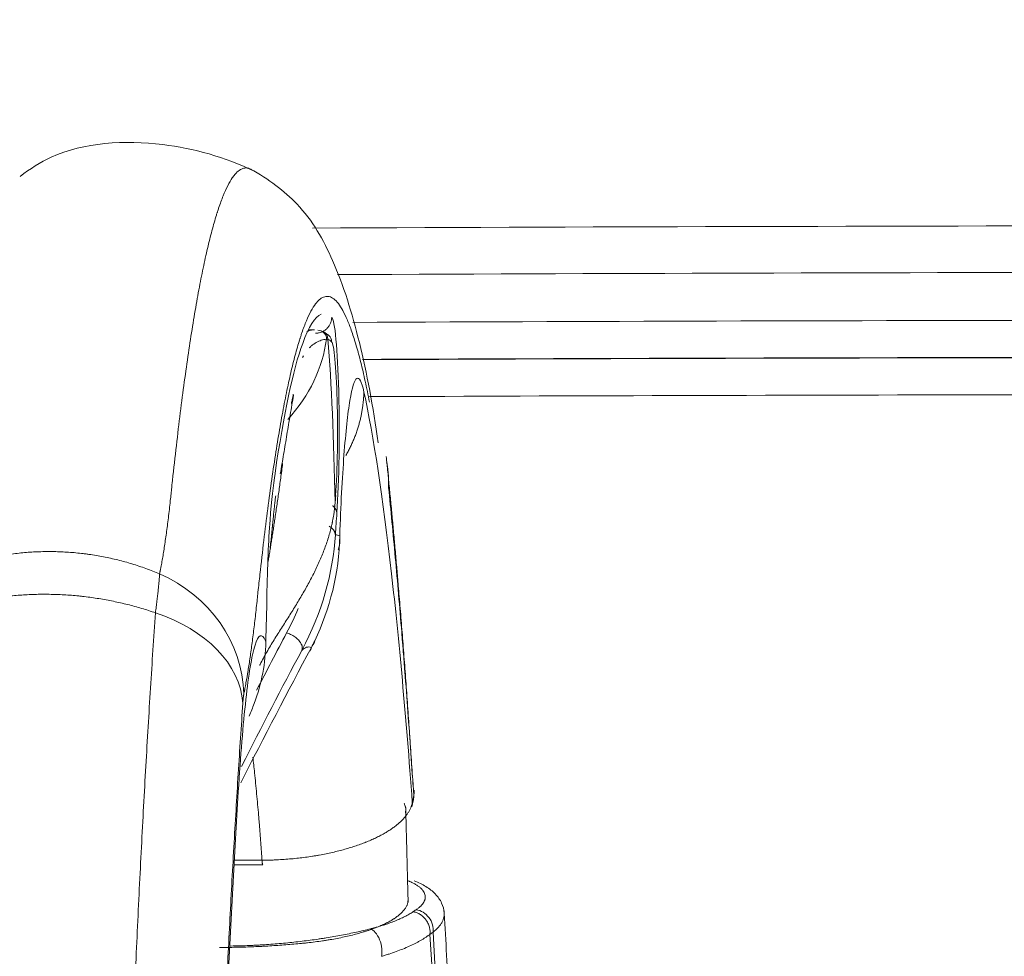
# Model space of a CAD drawing. Header units: millimetres. Extents: x -10 to 594, y 0 to 420.
# Tile 422 of 656: x 209.14 to 213.13, y 285.64 to 289.43. Entities that reach past the tile are written whole.
import ezdxf

# ---------------------------------------------------------------- set-up
doc = ezdxf.new("R2010")
doc.units = ezdxf.units.MM
doc.layers.add('1', color=7, linetype='Continuous', true_color=0xffffff)
doc.styles.add('Calibri', font='txt')
doc.dimstyles.get("Standard").update_dxf_attribs({"dimtxt": 0.18, "dimasz": 0.18, "dimexe": 0.18, "dimexo": 0.0625, "dimgap": 0.09, "dimtad": 0, "dimtih": 1, "dimtoh": 1, "dimdec": 4, "dimzin": 0, "dimdsep": 46, "dimtxsty": 'Standard', "dimcen": 0.09, "dimadec": 0, "dimazin": 0, "dimtfac": 1, "dimtdec": 4, "dimtofl": 0, "dimtmove": 0, "dimatfit": 3, "dimfxl": 0, "dimtolj": 1, "dimtzin": 0, "dimarcsym": 0})

# ---------------------------------------------------------------- blocks, each defined once
blk = doc.blocks.new('_U10')
at = {"layer": '1', "color": 18, "lineweight": 13}
for p, q in [((161.9663, 284.5429), (161.9663, 340.2667)), ((273.2421, 290.2404), (273.2421, 340.2667)), ((161.9663, 338.2667), (192.3081, 338.2667)), ((273.2421, 338.2667), (242.9002, 338.2667))]:
    blk.add_line(p, q, dxfattribs=at)
at = {"layer": '1', "color": 18}
for points in [[(161.9663, 338.2667), (165.4663, 339.2045), (165.4663, 337.3288)], [(273.2421, 338.2667), (269.7421, 337.3288), (269.7421, 339.2045)]]:
    blk.add_solid(points, dxfattribs=at)
at = {"layer": '1', "color": 18, "linetype": 'Continuous', "lineweight": 13, "char_height": 3.5, "attachment_point": 7, "line_spacing_factor": 1.399613, "style": 'Calibri'}
for s, insert in [('\\fCalibri|b0|i0;\\W1.0000;2.2', (193.9936, 335.2695)), ('\\fCalibri|b0|i0;\\W1.0000;LIFT POINT SPAN', (204.1442, 335.2695))]:
    blk.add_mtext(s, dxfattribs=dict(at, insert=insert))

msp = doc.modelspace()

# ---------------------------------------------------------------- linework, layer by layer
at = {"layer": '1', "color": 155, "linetype": 'Continuous', "lineweight": 18}
for p, q in [((210.3365, 288.1796), (210.3125, 288.1796)), ((210.3577, 288.1774), (210.3507, 288.1781)), ((210.2893, 288.068), (210.2925, 288.0742)), ((210.4229, 287.5064), (210.4229, 287.5088)), ((210.7311, 286.2485), (210.7374, 286.2782)), ((210.0128, 286.0136), (210.1281, 286.0136))]:
    msp.add_line(p, q, dxfattribs=at)
at = {"layer": '1', "color": 155, "linetype": 'Continuous', "lineweight": 13}
for p, q in [((210.7389, 286.2939), (210.733, 286.2663)), ((210.1249, 286.0322), (210.0138, 286.0322))]:
    msp.add_line(p, q, dxfattribs=at)
for centre, major_axis, ratio, start_param, end_param in [((210.3507, 288.1431), (-0.007, -0.0343), 0.994446, 1.728994, 3.141573), ((210.3568, 288.1413), (-0.0145, -0.0318), 0.997058, 1.998112, 3.142118), ((209.5408, 288.1775), (-0.8469, -0.0725), 0.773224, 2.451712, 2.976947), ((210.3771, 281.581), (0, -6.5635), 0.069756, 3.077456, 3.109744), ((210.327, 287.0923), (0, 1.4), 0.069756, 4.993098, 5.559292), ((210.7859, 282.3054), (0, 7.36), 0.069756, 0.785564, 0.791045), ((210.386, 287.4802), (-0.0349, 0.0024), 0.70139, 2.811892, 3.239615), ((210.4228, 281.0162), (0, 6.3335), 0.069756, 6.246116, 6.285713), ((209.4778, 286.7053), (0.5654, -0.1047), 0.933532, 0.195831, 1.324293), ((209.4738, 286.6684), (-0.5736, 0.0395), 0.701185, 3.239587, 4.368025), ((210.3141, 281.0162), (0, -5.8795), 0.069756, 3.116001, 3.210457), ((210.7499, 285.7605), (-0.0415, 0.0625), 0.855118, 3.914716, 5.646408), ((210.4461, 281.0162), (0, -7.1125), 0.069756, 0.844331, 2.297261)]:
    msp.add_ellipse(centre, major_axis=major_axis, ratio=ratio, start_param=start_param, end_param=end_param, dxfattribs=at)
at = {"layer": '1', "color": 155, "linetype": 'Continuous', "lineweight": 18}
for centre, major_axis, ratio, start_param, end_param in [((210.3716, 288.1311), (-0.0237, -0.0257), 0.995513, 2.312689, 3.141284), ((210.4048, 287.7668), (0, -0.365), 0.069756, 0.785564, 3.077456), ((210.6641, 286.2939), (-0.0733, 0.0157), 0.94874, 3.14157, 3.364133)]:
    msp.add_ellipse(centre, major_axis=major_axis, ratio=ratio, start_param=start_param, end_param=end_param, dxfattribs=at)
for points, knots in [([(210.0958, 288.8209), (209.9714, 288.8797), (209.703, 288.9556), (209.3498, 288.9361), (209.186, 288.8313), (209.1464, 288.8004)], [0, 0, 0, 0, 0.380679, 0.844629, 1, 1, 1, 1]), ([(210.0808, 288.8288), (210.0802, 288.8292), (210.0734, 288.8327), (210.0605, 288.8361), (210.042, 288.8319), (210.0296, 288.8231), (210.0202, 288.8141), (210.0171, 288.8107), (210.0136, 288.8065), (210.0133, 288.806), (210.0125, 288.805), (210.0121, 288.8046), (210.0109, 288.8031), (210.0086, 288.8), (210, 288.7881), (209.9861, 288.7643), (209.9676, 288.7235), (209.9554, 288.6902), (209.9478, 288.6675), (209.9458, 288.6617), (209.9439, 288.6558), (209.9432, 288.6534), (209.9428, 288.6522), (209.9417, 288.6486), (209.9378, 288.6364), (209.9341, 288.6237), (209.925, 288.5921), (209.913, 288.5472), (209.9012, 288.4967), (209.8924, 288.4568), (209.8895, 288.4431), (209.8836, 288.4151), (209.8807, 288.4008), (209.872, 288.3567), (209.8606, 288.2952), (209.8436, 288.1949), (209.8324, 288.1226), (209.8214, 288.0476), (209.8159, 288.0087), (209.805, 287.9283), (209.7995, 287.8868), (209.7888, 287.8009), (209.7835, 287.7566), (209.7729, 287.6652), (209.7677, 287.6181), (209.7612, 287.5575), (209.7598, 287.5445), (209.7584, 287.5314), (209.7583, 287.5303), (209.7583, 287.5299), (209.7582, 287.5291), (209.758, 287.5272), (209.7578, 287.5253), (209.7576, 287.5234), (209.7575, 287.5228), (209.7575, 287.5222), (209.7574, 287.5219), (209.7574, 287.5218), (209.7574, 287.5216), (209.7573, 287.5207), (209.7571, 287.5191), (209.757, 287.5176), (209.7569, 287.5166), (209.7569, 287.5164), (209.7568, 287.516), (209.7568, 287.5158), (209.7567, 287.5153), (209.7561, 287.5087), (209.7528, 287.478), (209.7495, 287.4491), (209.7441, 287.4048), (209.7415, 287.3836), (209.7374, 287.3533), (209.736, 287.3434), (209.7332, 287.3241), (209.7319, 287.3147), (209.7277, 287.2871), (209.7249, 287.2697), (209.7206, 287.245), (209.7185, 287.233), (209.716, 287.2196), (209.7147, 287.2131), (209.7141, 287.2101), (209.7139, 287.2089), (209.7138, 287.2086), (209.7138, 287.2085), (209.7138, 287.2084), (209.7138, 287.2083), (209.7137, 287.2079), (209.7137, 287.2076), (209.7136, 287.2072), (209.7135, 287.2071), (209.7135, 287.2069), (209.7135, 287.2068), (209.7135, 287.2067), (209.7135, 287.2067), (209.7135, 287.2067), (209.7135, 287.2067)], [0, 0, 0, 0, 0.004739, 0.052133, 0.099526, 0.146919, 0.146919, 0.170616, 0.170616, 0.173578, 0.173578, 0.17654, 0.17654, 0.182464, 0.194313, 0.241706, 0.2891, 0.336493, 0.336493, 0.348341, 0.351303, 0.351303, 0.354265, 0.354265, 0.36019, 0.383886, 0.383886, 0.43128, 0.478673, 0.478673, 0.50237, 0.50237, 0.526066, 0.526066, 0.57346, 0.620853, 0.668246, 0.668246, 0.71564, 0.71564, 0.763033, 0.763033, 0.810427, 0.810427, 0.85782, 0.85782, 0.869668, 0.870409, 0.870409, 0.870779, 0.870779, 0.871149, 0.87263, 0.87263, 0.873001, 0.873186, 0.873186, 0.873278, 0.873278, 0.873371, 0.874111, 0.874852, 0.874852, 0.875037, 0.875037, 0.875222, 0.875222, 0.875592, 0.881517, 0.905213, 0.905213, 0.92891, 0.92891, 0.940758, 0.940758, 0.952607, 0.952607, 0.976303, 0.976303, 0.988152, 0.994076, 0.997038, 0.998519, 0.998889, 0.998982, 0.998982, 0.999074, 0.999074, 0.999259, 0.99963, 0.99963, 0.999815, 0.999907, 0.999954, 0.999977, 0.999977, 1, 1, 1, 1]), ([(210.5944, 287.7222), (210.5749, 287.869), (210.5234, 288.139), (210.4267, 288.4492), (210.2949, 288.6838), (210.1514, 288.7893), (210.0779, 288.8303)], [0, 0, 0, 0, 0.288521, 0.574541, 0.81131, 1, 1, 1, 1]), ([(210.3648, 288.2422), (210.3395, 288.2325), (210.3142, 288.1933), (210.2507, 288.0181), (210.213, 287.8408), (210.1774, 287.5983)], [0, 0, 0, 0, 0.391508, 0.391508, 1, 1, 1, 1]), ([(210.3366, 288.1796), (210.3346, 288.1796), (210.3293, 288.1794), (210.3209, 288.178), (210.3145, 288.1759), (210.3094, 288.1739), (210.3076, 288.173), (210.3057, 288.1721)], [0, 0, 0, 0, 0.187383, 0.499688, 0.811993, 0.811993, 1, 1, 1, 1]), ([(210.3157, 288.1059), (210.3158, 288.1061), (210.3159, 288.1062), (210.319, 288.1093), (210.322, 288.1121), (210.3313, 288.12), (210.3378, 288.1244), (210.3478, 288.13), (210.3545, 288.1333), (210.3614, 288.1359), (210.3683, 288.1382), (210.3717, 288.1391), (210.3786, 288.1406), (210.382, 288.1412), (210.3854, 288.1417)], [0, 0, 0, 0, 0.005682, 0.005682, 0.147727, 0.147727, 0.431818, 0.431818, 0.573864, 0.715909, 0.715909, 0.857955, 0.857955, 1, 1, 1, 1]), ([(210.2439, 287.8806), (210.245, 287.8861), (210.2461, 287.8915), (210.2486, 287.9043), (210.25, 287.9116), (210.2514, 287.9187)], [0, 0, 0, 0, 0.414343, 0.414343, 1, 1, 1, 1]), ([(210.629, 287.6452), (210.6304, 287.6371), (210.6316, 287.629), (210.6331, 287.6176), (210.6335, 287.6143), (210.634, 287.6093), (210.6342, 287.6076), (210.6345, 287.6043), (210.6353, 287.596), (210.6365, 287.581), (210.6371, 287.5643), (210.6372, 287.5527), (210.6372, 287.5468), (210.6372, 287.5441), (210.6372, 287.5429), (210.6372, 287.5426), (210.6372, 287.5425), (210.6372, 287.5424), (210.6372, 287.5423), (210.6372, 287.5419), (210.6372, 287.5414), (210.6372, 287.541)], [0, 0, 0, 0, 0.236131, 0.236131, 0.331615, 0.331615, 0.379356, 0.379356, 0.427098, 0.618066, 0.809033, 0.904516, 0.952258, 0.976129, 0.982097, 0.985081, 0.985081, 0.986573, 0.986573, 0.988065, 1, 1, 1, 1]), ([(210.6372, 287.541), (210.6372, 287.5413), (210.6372, 287.5418), (210.6372, 287.5422), (210.6372, 287.5423), (210.6372, 287.5423), (210.6372, 287.5425), (210.6372, 287.5428), (210.6373, 287.5438), (210.6373, 287.5463), (210.6374, 287.5516), (210.6375, 287.5622), (210.6372, 287.5774), (210.6363, 287.591), (210.6356, 287.5985), (210.6354, 287.6015), (210.6352, 287.603), (210.6348, 287.6076), (210.6344, 287.6106), (210.6333, 287.62), (210.6323, 287.6264), (210.6313, 287.6327)], [0, 0, 0, 0, 0.012333, 0.013875, 0.013875, 0.015417, 0.015417, 0.0185, 0.024667, 0.049334, 0.098668, 0.197336, 0.394672, 0.592008, 0.641342, 0.641342, 0.690676, 0.690676, 0.789344, 0.789344, 1, 1, 1, 1]), ([(210.1774, 287.5983), (210.1704, 287.5502), (210.1633, 287.4916), (210.1513, 287.3272), (210.1465, 287.2207), (210.1446, 287.0998)], [0, 0, 0, 0, 0.5, 0.5, 1, 1, 1, 1]), ([(210.1573, 287.2941), (210.1584, 287.3031), (210.1606, 287.322), (210.1636, 287.3498), (210.1655, 287.3683), (210.1665, 287.3785), (210.1666, 287.3796), (210.1668, 287.3819), (210.1669, 287.383), (210.1673, 287.3863), (210.1679, 287.393), (210.1685, 287.3994), (210.1697, 287.4121), (210.1713, 287.4284), (210.1736, 287.4511), (210.1758, 287.4719), (210.1781, 287.4909), (210.1796, 287.5024), (210.1804, 287.5078)], [0, 0, 0, 0, 0.099251, 0.211845, 0.324438, 0.324438, 0.338513, 0.338513, 0.352587, 0.352587, 0.380735, 0.437032, 0.437032, 0.549626, 0.662219, 0.774813, 0.887406, 1, 1, 1, 1]), ([(210.4209, 287.4802), (210.4197, 287.4638), (210.4178, 287.4473), (210.4138, 287.4225), (210.4122, 287.4132), (210.4103, 287.4039), (210.4098, 287.4019), (210.4092, 287.3988), (210.4076, 287.3915), (210.4024, 287.3688), (210.3966, 287.3483), (210.3862, 287.3157), (210.3805, 287.2994), (210.368, 287.2671), (210.3612, 287.251), (210.3467, 287.2189), (210.339, 287.2028), (210.3228, 287.1709), (210.3143, 287.155), (210.2967, 287.1232), (210.2875, 287.1073), (210.2733, 287.0835), (210.2638, 287.0677), (210.2491, 287.0439), (210.2341, 287.0201), (210.219, 286.9962), (210.2038, 286.9723), (210.1886, 286.9482), (210.1785, 286.9321), (210.1686, 286.9159), (210.1636, 286.9078), (210.1539, 286.8915), (210.1443, 286.8751), (210.1304, 286.8503), (210.121, 286.8322), (210.1162, 286.8225), (210.1156, 286.8212)], [0, 0, 0, 0, 0.073655, 0.073655, 0.110483, 0.115086, 0.115086, 0.11969, 0.128897, 0.147311, 0.220966, 0.220966, 0.294621, 0.294621, 0.368277, 0.368277, 0.441932, 0.441932, 0.515587, 0.515587, 0.589243, 0.589243, 0.62607, 0.662898, 0.699726, 0.736553, 0.773381, 0.810209, 0.847036, 0.847036, 0.883864, 0.883864, 0.920692, 0.957519, 0.994347, 1, 1, 1, 1]), ([(209.7105, 287.1916), (209.6922, 287.1993), (209.6552, 287.2138), (209.5987, 287.2325), (209.5414, 287.2483), (209.4833, 287.2611), (209.4439, 287.2677), (209.4191, 287.2712), (209.4142, 287.2719), (209.4067, 287.2728), (209.4042, 287.2731), (209.3992, 287.2737), (209.3868, 287.2752), (209.3743, 287.2765), (209.3444, 287.2791), (209.3047, 287.2816), (209.2452, 287.2822), (209.1859, 287.2798), (209.1464, 287.2761), (209.1169, 287.2726), (209.107, 287.2713), (209.0947, 287.2695), (209.0923, 287.2692), (209.0874, 287.2684), (209.08, 287.2673), (209.0531, 287.2628), (209.0098, 287.2541), (208.9532, 287.2395), (208.8977, 287.2221), (208.8435, 287.2018), (208.8082, 287.1863), (208.7907, 287.1781)], [0, 0, 0, 0, 0.0625, 0.125, 0.1875, 0.25, 0.3125, 0.3125, 0.328125, 0.328125, 0.335937, 0.335937, 0.34375, 0.375, 0.375, 0.4375, 0.5, 0.5625, 0.625, 0.625, 0.65625, 0.65625, 0.664062, 0.664062, 0.671875, 0.6875, 0.75, 0.8125, 0.875, 0.9375, 1, 1, 1, 1]), ([(209.6936, 287.0337), (209.6947, 287.0422), (209.6968, 287.0588), (209.6997, 287.0822), (209.7022, 287.1041), (209.7045, 287.1246), (209.7065, 287.1437), (209.7076, 287.1554), (209.7082, 287.1625), (209.7084, 287.1639), (209.7086, 287.1666), (209.7087, 287.168), (209.7091, 287.172), (209.7097, 287.1798), (209.7102, 287.187), (209.7105, 287.1916)], [0, 0, 0, 0, 0.125, 0.25, 0.375, 0.5, 0.625, 0.75, 0.75, 0.78125, 0.78125, 0.8125, 0.8125, 0.875, 1, 1, 1, 1]), ([(209.7135, 287.2067), (209.7134, 287.2067), (209.7134, 287.2066), (209.7134, 287.2066), (209.7134, 287.2065), (209.7134, 287.2064), (209.7133, 287.2061), (209.7132, 287.2056), (209.7131, 287.2051), (209.7131, 287.2048), (209.713, 287.2047), (209.713, 287.2045), (209.713, 287.2045), (209.713, 287.2042), (209.7129, 287.2038), (209.7125, 287.2021), (209.7117, 287.198), (209.711, 287.1942), (209.7105, 287.1916)], [0, 0, 0, 0, 0.003906, 0.003906, 0.007812, 0.015625, 0.03125, 0.0625, 0.125, 0.125, 0.140625, 0.140625, 0.15625, 0.15625, 0.1875, 0.25, 0.5, 1, 1, 1, 1]), ([(208.774, 287.0225), (208.7913, 287.0293), (208.8264, 287.0422), (208.8803, 287.0592), (208.9354, 287.0737), (208.9918, 287.0858), (209.0302, 287.0922), (209.0545, 287.0958), (209.0618, 287.0968), (209.0691, 287.0977), (209.074, 287.0984), (209.0765, 287.0987), (209.0887, 287.1002), (209.0986, 287.1013), (209.128, 287.1042), (209.1674, 287.1073), (209.2267, 287.1093), (209.2862, 287.1087), (209.326, 287.1067), (209.3559, 287.1045), (209.3684, 287.1034), (209.3809, 287.1022), (209.3858, 287.1017), (209.3883, 287.1014), (209.3958, 287.1006), (209.4207, 287.0978), (209.4651, 287.0916), (209.5235, 287.0809), (209.5811, 287.0678), (209.6378, 287.0522), (209.6751, 287.0401), (209.6936, 287.0337)], [0, 0, 0, 0, 0.0625, 0.125, 0.1875, 0.25, 0.3125, 0.3125, 0.328125, 0.335937, 0.335937, 0.34375, 0.34375, 0.375, 0.375, 0.4375, 0.5, 0.5625, 0.625, 0.625, 0.65625, 0.664062, 0.664062, 0.671875, 0.671875, 0.6875, 0.75, 0.8125, 0.875, 0.9375, 1, 1, 1, 1]), ([(210.1404, 286.9162), (210.1391, 286.8299), (210.1235, 286.7479), (210.0868, 286.6495), (210.0798, 286.6326), (210.0723, 286.6161)], [0, 0, 0, 0, 0.823841, 0.823841, 1, 1, 1, 1]), ([(210.0878, 286.4493), (210.0901, 286.4285), (210.094, 286.3935), (210.099, 286.3439), (210.1032, 286.3012), (210.1072, 286.2579), (210.1103, 286.2227), (210.1126, 286.1961), (210.114, 286.1783), (210.1155, 286.1604), (210.1169, 286.1423), (210.1183, 286.1242), (210.1197, 286.106), (210.121, 286.0877), (210.1223, 286.0693), (210.1236, 286.0508), (210.1245, 286.0384), (210.1249, 286.0322)], [0, 0, 0, 0, 0.160451, 0.265344, 0.370221, 0.475084, 0.579932, 0.621927, 0.663925, 0.705925, 0.747928, 0.789934, 0.831942, 0.873952, 0.915965, 0.957981, 1, 1, 1, 1]), ([(210.0289, 286.3097), (209.9818, 285.5494), (209.9444, 284.6662), (209.8962, 282.8544), (209.8833, 281.9386), (209.8812, 281.0162)], [0, 0, 0, 0, 0.524996, 0.524996, 1, 1, 1, 1]), ([(210.7401, 286.3161), (210.7403, 286.3138), (210.7405, 286.3064), (210.7399, 286.299), (210.7389, 286.2939)], [0, 0, 0, 0, 0.307119, 1, 1, 1, 1]), ([(210.733, 286.2663), (210.733, 286.2662), (210.733, 286.2662), (210.733, 286.2662), (210.733, 286.2662), (210.7329, 286.2661), (210.7329, 286.2659), (210.7328, 286.2655), (210.7327, 286.2647), (210.7324, 286.2631), (210.7317, 286.2599), (210.73, 286.2537), (210.7268, 286.2447), (210.7218, 286.2341), (210.7156, 286.2235), (210.7082, 286.213), (210.6996, 286.2026), (210.6897, 286.1922), (210.6823, 286.1853), (210.6779, 286.1815), (210.6774, 286.181), (210.6764, 286.1802), (210.6759, 286.1797), (210.6744, 286.1785), (210.6714, 286.1759), (210.6641, 286.17), (210.6529, 286.1617), (210.6384, 286.152), (210.6229, 286.1425), (210.6062, 286.1333), (210.5885, 286.1243), (210.5696, 286.1155), (210.5563, 286.1099), (210.5477, 286.1064), (210.546, 286.1057), (210.5425, 286.1043), (210.5407, 286.1036), (210.5354, 286.1015), (210.5247, 286.0975), (210.5064, 286.091), (210.4836, 286.0836), (210.4599, 286.0766), (210.4354, 286.0701), (210.4101, 286.0639), (210.3839, 286.0583), (210.3659, 286.0548), (210.3544, 286.0527), (210.3521, 286.0523), (210.3475, 286.0515), (210.3405, 286.0503), (210.3243, 286.0477), (210.3008, 286.0443), (210.2723, 286.0407), (210.2435, 286.0378), (210.2144, 286.0355), (210.1947, 286.0343), (210.1798, 286.0336), (210.1724, 286.0333), (210.1649, 286.033), (210.1611, 286.0329), (210.1599, 286.0329), (210.1574, 286.0328), (210.1461, 286.0325), (210.1349, 286.0323), (210.1249, 286.0322)], [0, 0, 0, 0, 0.000122, 0.000122, 0.000244, 0.000488, 0.000977, 0.001953, 0.003906, 0.007813, 0.015625, 0.03125, 0.0625, 0.09375, 0.125, 0.15625, 0.1875, 0.21875, 0.25, 0.25, 0.253906, 0.253906, 0.257813, 0.257813, 0.265625, 0.28125, 0.3125, 0.34375, 0.375, 0.40625, 0.4375, 0.46875, 0.5, 0.5, 0.507813, 0.507813, 0.515625, 0.515625, 0.53125, 0.5625, 0.59375, 0.625, 0.65625, 0.6875, 0.71875, 0.75, 0.75, 0.757813, 0.757813, 0.765625, 0.78125, 0.8125, 0.84375, 0.875, 0.90625, 0.9375, 0.9375, 0.953125, 0.960938, 0.960938, 0.964844, 0.964844, 0.96875, 1, 1, 1, 1]), ([(210.7, 286.2626), (210.7003, 286.262), (210.7006, 286.2615), (210.7016, 286.2592), (210.7023, 286.2575), (210.7041, 286.2524), (210.7059, 286.2455), (210.7067, 286.2352), (210.7059, 286.2284), (210.7051, 286.2247), (210.7051, 286.2245), (210.705, 286.2243)], [0, 0, 0, 0, 0.045064, 0.045064, 0.179185, 0.179185, 0.447425, 0.715665, 0.983906, 0.983906, 1, 1, 1, 1]), ([(210.1249, 286.0322), (210.1251, 286.0301), (210.1252, 286.0281), (210.1256, 286.0245), (210.1258, 286.0229), (210.126, 286.0208), (210.1261, 286.0201), (210.1263, 286.0191), (210.1263, 286.0188), (210.1264, 286.0183), (210.1265, 286.018), (210.1267, 286.0167), (210.1271, 286.015), (210.1275, 286.0141), (210.1277, 286.0138), (210.1278, 286.0138), (210.1278, 286.0137), (210.1278, 286.0137), (210.1279, 286.0136), (210.128, 286.0136), (210.128, 286.0136), (210.1281, 286.0136)], [0, 0, 0, 0, 0.180022, 0.180022, 0.360044, 0.360044, 0.450055, 0.450055, 0.495061, 0.495061, 0.540066, 0.540066, 0.720088, 0.90011, 0.90011, 0.922613, 0.922613, 0.945116, 0.945116, 0.990121, 1, 1, 1, 1]), ([(210.862, 285.8189), (210.8611, 285.8329), (210.8542, 285.8595), (210.8285, 285.8962), (210.79, 285.9269), (210.7582, 285.9425), (210.7407, 285.9491)], [0, 0, 0, 0, 0.256377, 0.51139, 0.758505, 1, 1, 1, 1]), ([(210.7158, 285.8741), (210.7158, 285.8731), (210.7159, 285.8687), (210.7154, 285.8644), (210.714, 285.8576), (210.713, 285.8543), (210.7109, 285.8492), (210.7101, 285.8475), (210.7084, 285.8441), (210.7075, 285.8424), (210.7044, 285.8374), (210.6997, 285.8307), (210.6909, 285.8208), (210.6839, 285.8143), (210.6763, 285.8079), (210.6721, 285.8047), (210.6655, 285.7999), (210.6621, 285.7975), (210.6585, 285.7952), (210.656, 285.7936), (210.6548, 285.7928), (210.6485, 285.7889), (210.6432, 285.7859), (210.632, 285.7798), (210.6262, 285.7769), (210.614, 285.7711), (210.6076, 285.7682), (210.5878, 285.7599), (210.5736, 285.7545), (210.5546, 285.748), (210.5507, 285.7468), (210.5428, 285.7442), (210.5388, 285.743), (210.5267, 285.7393), (210.5184, 285.7369), (210.5015, 285.7323), (210.4929, 285.7301), (210.4753, 285.7258), (210.4663, 285.7237), (210.4389, 285.7177), (210.4199, 285.7141), (210.3952, 285.7099), (210.3902, 285.709), (210.3802, 285.7074), (210.3752, 285.7067), (210.36, 285.7044), (210.3498, 285.703), (210.3293, 285.7003), (210.3189, 285.6991), (210.3059, 285.6977), (210.3033, 285.6974), (210.298, 285.6969), (210.2954, 285.6966), (210.2876, 285.6958), (210.2823, 285.6953), (210.256, 285.6927), (210.2136, 285.6891), (210.1705, 285.6862), (210.1434, 285.6846), (210.138, 285.6843), (210.1271, 285.6838), (210.1108, 285.683), (210.0945, 285.6823), (210.0619, 285.681), (210.0401, 285.6804), (209.9966, 285.6795), (209.9748, 285.6793), (209.9529, 285.6793)], [0, 0, 0, 0, 0.00883, 0.038866, 0.038866, 0.068901, 0.068901, 0.083919, 0.083919, 0.098937, 0.098937, 0.128972, 0.159008, 0.189043, 0.189043, 0.219079, 0.219079, 0.234096, 0.241605, 0.241605, 0.249114, 0.249114, 0.279149, 0.279149, 0.309185, 0.309185, 0.33922, 0.33922, 0.399291, 0.399291, 0.414309, 0.414309, 0.429327, 0.429327, 0.459362, 0.459362, 0.489397, 0.489397, 0.519433, 0.519433, 0.579504, 0.579504, 0.594522, 0.594522, 0.609539, 0.609539, 0.639575, 0.639575, 0.66961, 0.66961, 0.677119, 0.677119, 0.684628, 0.684628, 0.699646, 0.699646, 0.759716, 0.819787, 0.819787, 0.834805, 0.834805, 0.849823, 0.879858, 0.879858, 0.939929, 0.939929, 1, 1, 1, 1]), ([(210.8169, 285.7406), (210.8215, 285.7442), (210.8257, 285.7478), (210.8333, 285.7552), (210.8403, 285.7625), (210.8488, 285.7737), (210.8553, 285.7851), (210.8583, 285.7928), (210.8595, 285.7971), (210.8597, 285.7976), (210.8599, 285.7986), (210.8603, 285.8), (210.8611, 285.8034), (210.8615, 285.8063), (210.8622, 285.812), (210.8623, 285.8196), (210.8611, 285.8272), (210.8601, 285.831), (210.8601, 285.831)], [0, 0, 0, 0, 0.124856, 0.124856, 0.249711, 0.374567, 0.499423, 0.624278, 0.624278, 0.639885, 0.639885, 0.655492, 0.686706, 0.749134, 0.749134, 0.873989, 0.998845, 1, 1, 1, 1]), ([(210.8619, 276.2147), (210.8652, 276.2673), (210.8784, 276.4868), (210.8996, 276.896), (210.9237, 277.4548), (210.9442, 278.0421), (210.9609, 278.6524), (210.9737, 279.2812), (210.9826, 279.9235), (210.9874, 280.5744), (210.9881, 281.2288), (210.9847, 281.8814), (210.9773, 282.5272), (210.9659, 283.1611), (210.9505, 283.778), (210.9314, 284.3734), (210.9085, 284.942), (210.8851, 285.4239), (210.8687, 285.7058), (210.8617, 285.817)], [0, 0, 0, 0, 0.020107, 0.082796, 0.145413, 0.207962, 0.270463, 0.332932, 0.395379, 0.457813, 0.52024, 0.582665, 0.645094, 0.707532, 0.769985, 0.832462, 0.894972, 0.957531, 1, 1, 1, 1]), ([(210.6082, 285.6433), (210.6135, 285.6448), (210.6186, 285.6463), (210.6288, 285.6494), (210.6339, 285.651), (210.6487, 285.6558), (210.6584, 285.6591), (210.6771, 285.6659), (210.6863, 285.6693), (210.7039, 285.6765), (210.721, 285.6838), (210.7368, 285.6915), (210.7482, 285.6973), (210.752, 285.6993), (210.7593, 285.7032), (210.7628, 285.7052), (210.7733, 285.7113), (210.78, 285.7154), (210.7894, 285.7216), (210.7925, 285.7237), (210.7985, 285.7279), (210.8014, 285.73), (210.8043, 285.7321)], [0, 0, 0, 0, 0.0625, 0.0625, 0.125, 0.125, 0.25, 0.25, 0.375, 0.375, 0.5, 0.625, 0.625, 0.6875, 0.6875, 0.75, 0.75, 0.875, 0.875, 0.9375, 0.9375, 1, 1, 1, 1])]:
    msp.add_open_spline(points, degree=3, knots=knots, dxfattribs=at)
at = {"layer": '1', "color": 155, "linetype": 'Continuous', "lineweight": 13}
for points, knots in [([(210.3295, 288.5912), (211.5409, 288.5969), (212.7522, 288.5999), (215.5266, 288.6024), (217.0896, 288.6004), (218.6526, 288.5963)], [0, 0, 0, 0, 0.43662, 0.43662, 1, 1, 1, 1]), ([(218.6508, 288.4076), (217.0881, 288.4117), (215.5254, 288.4137), (212.7851, 288.4114), (211.6075, 288.4084), (210.4298, 288.403)], [0, 0, 0, 0, 0.570247, 0.570247, 1, 1, 1, 1]), ([(210.0514, 286.7053), (210.0517, 286.7072), (210.0523, 286.71), (210.0528, 286.7128), (210.0531, 286.7142), (210.0532, 286.7146), (210.0534, 286.7155), (210.0534, 286.716), (210.0536, 286.7169), (210.0537, 286.7173), (210.0539, 286.7182), (210.054, 286.7187), (210.0543, 286.7201), (210.0548, 286.7228), (210.0568, 286.733), (210.0585, 286.7426), (210.0628, 286.7661), (210.0656, 286.7826), (210.0712, 286.8171), (210.074, 286.8352), (210.0781, 286.8635), (210.0795, 286.8731), (210.0822, 286.8927), (210.0836, 286.9027), (210.0876, 286.9334), (210.0903, 286.9546), (210.0956, 286.9987), (210.0982, 287.0215), (210.1021, 287.0569), (210.1034, 287.0689), (210.1049, 287.0827), (210.105, 287.0842), (210.1053, 287.0865), (210.1054, 287.0873), (210.1055, 287.0888), (210.1056, 287.0896), (210.1058, 287.0919), (210.106, 287.0934), (210.1063, 287.0965), (210.1065, 287.098), (210.1073, 287.1057), (210.1105, 287.1362), (210.1137, 287.1661), (210.1216, 287.2367), (210.1268, 287.2823), (210.1374, 287.3707), (210.1428, 287.4134), (210.1535, 287.4959), (210.159, 287.5357), (210.1699, 287.6125), (210.181, 287.6863), (210.1978, 287.7886), (210.2092, 287.851), (210.2178, 287.8956), (210.2207, 287.9102), (210.2265, 287.9385), (210.2294, 287.9523), (210.2382, 287.9925), (210.2499, 288.0433), (210.2619, 288.0882), (210.2709, 288.1196), (210.2739, 288.1297), (210.2774, 288.1406), (210.2777, 288.1418), (210.2785, 288.1442), (210.2789, 288.1454), (210.28, 288.149), (210.2823, 288.156), (210.2846, 288.1629), (210.2922, 288.1852), (210.3044, 288.2176), (210.3228, 288.2566), (210.3352, 288.2762), (210.3418, 288.2849), (210.3421, 288.2854), (210.3429, 288.2864), (210.3433, 288.2869), (210.3445, 288.2883), (210.3468, 288.2912), (210.3522, 288.2972), (210.3568, 288.3015), (210.3661, 288.3088), (210.3785, 288.3153), (210.3969, 288.3154), (210.4153, 288.306), (210.4337, 288.2871), (210.452, 288.2587), (210.4641, 288.2334), (210.4732, 288.2121), (210.4763, 288.2045), (210.4823, 288.1887), (210.4854, 288.1804), (210.4944, 288.1542), (210.5005, 288.1351), (210.508, 288.1092), (210.5103, 288.1013), (210.5126, 288.0931), (210.5137, 288.089), (210.5141, 288.0876), (210.5148, 288.0849), (210.5182, 288.0724), (210.5216, 288.0594), (210.5306, 288.0235), (210.5365, 287.9981), (210.5483, 287.9444), (210.5541, 287.916), (210.5599, 287.8861)], [0, 0, 0, 0, 0.002155, 0.003233, 0.003233, 0.003772, 0.003772, 0.004311, 0.004311, 0.00485, 0.00485, 0.005389, 0.005389, 0.006466, 0.008622, 0.017243, 0.017243, 0.034487, 0.034487, 0.05173, 0.05173, 0.060352, 0.060352, 0.068974, 0.068974, 0.086217, 0.086217, 0.103461, 0.103461, 0.112082, 0.112082, 0.11316, 0.11316, 0.113699, 0.113699, 0.114238, 0.114238, 0.115316, 0.115316, 0.116393, 0.116393, 0.120704, 0.137948, 0.137948, 0.172435, 0.172435, 0.206922, 0.206922, 0.241408, 0.241408, 0.275895, 0.310382, 0.344869, 0.344869, 0.362113, 0.362113, 0.379356, 0.379356, 0.413843, 0.44833, 0.44833, 0.465573, 0.465573, 0.467729, 0.467729, 0.469884, 0.469884, 0.474195, 0.482817, 0.482817, 0.517304, 0.551791, 0.586278, 0.586278, 0.588433, 0.588433, 0.590589, 0.590589, 0.594899, 0.603521, 0.620765, 0.620765, 0.655251, 0.689738, 0.724225, 0.758712, 0.793199, 0.827686, 0.827686, 0.84493, 0.84493, 0.862173, 0.862173, 0.89666, 0.89666, 0.905282, 0.909593, 0.909593, 0.911748, 0.911748, 0.913903, 0.931147, 0.931147, 0.965634, 0.965634, 1, 1, 1, 1]), ([(210.4278, 287.4381), (210.4322, 287.501), (210.4353, 287.5821), (210.4379, 287.7557), (210.4374, 287.8479), (210.433, 288.0141), (210.4291, 288.0878), (210.4192, 288.1934), (210.4131, 288.2252), (210.4069, 288.2309)], [0, 0, 0, 0, 0.25, 0.25, 0.5, 0.5, 0.75, 0.75, 1, 1, 1, 1]), ([(216.7681, 288.0678), (215.5141, 288.0695), (214.2602, 288.0696), (212.1813, 288.066), (211.3564, 288.0635), (210.5314, 288.0599)], [0, 0, 0, 0, 0.603182, 0.603182, 1, 1, 1, 1]), ([(210.5317, 288.0587), (211.3565, 288.0623), (212.1814, 288.0647), (214.2602, 288.0684), (215.5141, 288.0683), (216.7681, 288.0665)], [0, 0, 0, 0, 0.396795, 0.396795, 1, 1, 1, 1]), ([(210.537, 287.9286), (210.5279, 287.9703), (210.5182, 287.9888), (210.499, 287.977), (210.4895, 287.9467), (210.4718, 287.841), (210.4636, 287.7656), (210.4495, 287.579), (210.4436, 287.4678), (210.4392, 287.3454)], [0, 0, 0, 0, 0.25, 0.25, 0.5, 0.5, 0.75, 0.75, 1, 1, 1, 1]), ([(210.733, 286.2662), (210.7074, 286.6153), (210.6792, 286.9259), (210.614, 287.5012), (210.5763, 287.7494), (210.537, 287.9286)], [0, 0, 0, 0, 0.461443, 0.461443, 1, 1, 1, 1]), ([(216.7626, 287.9166), (215.5089, 287.9184), (214.2552, 287.9185), (212.1875, 287.9148), (211.3735, 287.9124), (210.5595, 287.9089)], [0, 0, 0, 0, 0.606336, 0.606336, 1, 1, 1, 1]), ([(210.6372, 287.541), (210.6418, 287.4954), (210.6463, 287.449), (210.6553, 287.3545), (210.6598, 287.3065), (210.6687, 287.2088), (210.673, 287.1592), (210.6817, 287.0582), (210.6871, 286.9942), (210.6924, 286.9288), (210.694, 286.9091), (210.6945, 286.9025), (210.6956, 286.8894), (210.6982, 286.8564), (210.705, 286.7699), (210.7193, 286.5797), (210.7312, 286.41), (210.7389, 286.2939)], [0, 0, 0, 0, 0.125, 0.125, 0.25, 0.25, 0.375, 0.375, 0.5, 0.53125, 0.53125, 0.546875, 0.546875, 0.5625, 0.625, 0.75, 1, 1, 1, 1]), ([(209.6936, 287.0337), (209.6902, 286.984), (209.6868, 286.9337), (209.6801, 286.8323), (209.6768, 286.781), (209.6703, 286.6775), (209.6671, 286.6253), (209.6608, 286.5198), (209.6577, 286.4666), (209.6516, 286.3591), (209.6455, 286.2507), (209.6367, 286.085), (209.6311, 285.9725), (209.6255, 285.8591), (209.6227, 285.8019), (209.6173, 285.6864), (209.612, 285.57), (209.6043, 285.3923), (209.5993, 285.2719), (209.5966, 285.2035), (209.5963, 285.1959), (209.5957, 285.1807), (209.5948, 285.1579), (209.5927, 285.1045), (209.5886, 284.9972), (209.5829, 284.8425), (209.5764, 284.6547), (209.5722, 284.528), (209.5692, 284.4324), (209.5677, 284.3845), (209.5662, 284.3363), (209.5655, 284.3122), (209.5653, 284.3042), (209.5648, 284.2881), (209.5626, 284.2157), (209.5587, 284.0783), (209.5534, 283.8828), (209.5485, 283.6858), (209.5439, 283.4874), (209.5397, 283.2875), (209.5357, 283.0861), (209.5333, 282.9509), (209.5311, 282.8151), (209.53, 282.747), (209.5287, 282.6615), (209.5283, 282.6359), (209.5279, 282.6102), (209.5277, 282.5931), (209.5275, 282.5845), (209.5269, 282.5416), (209.5255, 282.4386), (209.5233, 282.2666), (209.5211, 282.0596), (209.5192, 281.8521), (209.5176, 281.644), (209.5164, 281.4353), (209.5158, 281.2959), (209.5154, 281.1911), (209.5153, 281.1387), (209.5151, 281.0775), (209.5151, 281.0469), (209.515, 281.0316), (209.515, 281.0239), (209.515, 281.0201), (209.515, 281.0182), (209.515, 281.0172), (209.515, 281.0167), (209.515, 281.0165), (209.515, 281.0164), (209.515, 281.0163), (209.515, 281.0163), (209.515, 281.0162)], [0, 0, 0, 0, 0.03125, 0.03125, 0.0625, 0.0625, 0.09375, 0.09375, 0.125, 0.125, 0.15625, 0.1875, 0.21875, 0.21875, 0.25, 0.25, 0.28125, 0.3125, 0.34375, 0.34375, 0.347656, 0.347656, 0.351563, 0.359375, 0.375, 0.40625, 0.4375, 0.46875, 0.46875, 0.484375, 0.492188, 0.492188, 0.496094, 0.496094, 0.5, 0.53125, 0.5625, 0.59375, 0.625, 0.65625, 0.6875, 0.71875, 0.71875, 0.75, 0.75, 0.757813, 0.761719, 0.761719, 0.765625, 0.765625, 0.78125, 0.8125, 0.84375, 0.875, 0.90625, 0.9375, 0.96875, 0.96875, 0.984375, 0.992188, 0.996094, 0.998047, 0.999023, 0.999512, 0.999756, 0.999878, 0.999939, 0.999969, 0.999985, 0.999985, 1, 1, 1, 1]), ([(210.1404, 286.9162), (210.1397, 286.9178), (210.1391, 286.9194), (210.1313, 286.9376), (210.1241, 286.9439), (210.11, 286.937), (210.1032, 286.924), (210.0899, 286.8812), (210.0833, 286.8511), (210.071, 286.7773), (210.0651, 286.7332), (210.0481, 286.581), (210.038, 286.456), (210.0289, 286.3097)], [0, 0, 0, 0, 0.014577, 0.014577, 0.178814, 0.178814, 0.343051, 0.343051, 0.507288, 0.507288, 0.671526, 0.671526, 1, 1, 1, 1]), ([(210.0514, 286.7053), (210.0512, 286.7043), (210.0509, 286.7026), (210.0506, 286.7009), (210.0505, 286.6996), (210.0504, 286.699), (210.0499, 286.6958), (210.0492, 286.6901), (210.0483, 286.6801), (210.0477, 286.6725), (210.0474, 286.6684)], [0, 0, 0, 0, 0.125, 0.1875, 0.1875, 0.25, 0.25, 0.5, 0.75, 1, 1, 1, 1]), ([(209.8793, 281.0162), (209.8794, 281.082), (209.8798, 281.2134), (209.8807, 281.4099), (209.8818, 281.6058), (209.8833, 281.8013), (209.8851, 281.9962), (209.8873, 282.1906), (209.8889, 282.3198), (209.89, 282.4005), (209.8903, 282.4247), (209.8907, 282.4488), (209.8909, 282.465), (209.891, 282.473), (209.8916, 282.5133), (209.8921, 282.5454), (209.8935, 282.6417), (209.8946, 282.7057), (209.8967, 282.8331), (209.899, 282.9601), (209.9027, 283.1492), (209.9067, 283.3369), (209.911, 283.5233), (209.9156, 283.7082), (209.9206, 283.8918), (209.9241, 284.0132), (209.9261, 284.0813), (209.9263, 284.0888), (209.9268, 284.1039), (209.927, 284.1115), (209.9277, 284.1341), (209.9291, 284.1793), (209.9324, 284.2843), (209.9372, 284.433), (209.9434, 284.6094), (209.9476, 284.7256), (209.9509, 284.8122), (209.9526, 284.8554), (209.9545, 284.9056), (209.9554, 284.927), (209.956, 284.9413), (209.9562, 284.9484), (209.9588, 285.0126), (209.9635, 285.1257), (209.9707, 285.2926), (209.9757, 285.402), (209.9808, 285.5104), (209.9834, 285.5642), (209.9886, 285.6708), (209.994, 285.7764), (210.0022, 285.9322), (210.0079, 286.0341), (210.0137, 286.1351), (210.0166, 286.1852), (210.0225, 286.2844), (210.0255, 286.3335), (210.0317, 286.4308), (210.0347, 286.479), (210.041, 286.5744), (210.0442, 286.6217), (210.0474, 286.6684)], [0, 0, 0, 0, 0.03125, 0.0625, 0.09375, 0.125, 0.15625, 0.1875, 0.21875, 0.21875, 0.226562, 0.230469, 0.230469, 0.234375, 0.234375, 0.25, 0.25, 0.28125, 0.28125, 0.3125, 0.34375, 0.375, 0.40625, 0.4375, 0.46875, 0.5, 0.5, 0.503906, 0.503906, 0.507813, 0.507813, 0.515625, 0.53125, 0.5625, 0.59375, 0.625, 0.625, 0.640625, 0.648437, 0.652344, 0.652344, 0.65625, 0.65625, 0.6875, 0.71875, 0.75, 0.75, 0.78125, 0.78125, 0.8125, 0.84375, 0.875, 0.875, 0.90625, 0.90625, 0.9375, 0.9375, 0.96875, 0.96875, 1, 1, 1, 1]), ([(210.7122, 285.9504), (210.7149, 285.9494), (210.7187, 285.9479), (210.7223, 285.9463), (210.7247, 285.9453), (210.7259, 285.9448), (210.7318, 285.9421), (210.7362, 285.94), (210.7443, 285.9355), (210.752, 285.931), (210.7618, 285.924), (210.7672, 285.9192), (210.7709, 285.9155), (210.7726, 285.9136), (210.7745, 285.9114), (210.7752, 285.9105), (210.7757, 285.9098), (210.776, 285.9095), (210.7781, 285.9066), (210.7797, 285.9041), (210.7823, 285.899), (210.7844, 285.8938), (210.7858, 285.886), (210.7856, 285.8808), (210.785, 285.8768), (210.7846, 285.8749), (210.784, 285.8725), (210.7837, 285.8716), (210.7834, 285.8709), (210.7833, 285.8706), (210.7822, 285.8676), (210.7798, 285.8623), (210.7744, 285.8545), (210.7675, 285.8469), (210.7617, 285.8418), (210.7554, 285.8368), (210.752, 285.8343), (210.7483, 285.8319)], [0, 0, 0, 0, 0.03125, 0.046875, 0.046875, 0.0625, 0.0625, 0.125, 0.125, 0.1875, 0.25, 0.3125, 0.3125, 0.34375, 0.359375, 0.367188, 0.367188, 0.375, 0.375, 0.4375, 0.4375, 0.5, 0.5625, 0.625, 0.625, 0.65625, 0.671875, 0.679688, 0.679688, 0.6875, 0.6875, 0.75, 0.8125, 0.875, 0.9375, 0.9375, 1, 1, 1, 1]), ([(210.7356, 285.8234), (210.7307, 285.8201), (210.7254, 285.8168), (210.7143, 285.8104), (210.7085, 285.8072), (210.6993, 285.8026), (210.6962, 285.801), (210.6898, 285.7979), (210.6865, 285.7964), (210.6765, 285.7919), (210.6626, 285.786), (210.6477, 285.7803), (210.638, 285.7768), (210.636, 285.7761), (210.6321, 285.7747), (210.6261, 285.7727), (210.62, 285.7707), (210.6077, 285.7667), (210.5992, 285.7642), (210.5861, 285.7605), (210.5817, 285.7592), (210.5749, 285.7574), (210.5727, 285.7569), (210.5681, 285.7557), (210.5658, 285.7551), (210.5635, 285.7545)], [0, 0, 0, 0, 0.125, 0.125, 0.250001, 0.250001, 0.312501, 0.312501, 0.375001, 0.375001, 0.500002, 0.625002, 0.625002, 0.656252, 0.656252, 0.687503, 0.750003, 0.750003, 0.875003, 0.875003, 0.937504, 0.937504, 0.968754, 0.968754, 1, 1, 1, 1]), ([(210.5635, 285.7545), (210.545, 285.7498), (210.526, 285.7454), (210.4871, 285.7368), (210.4673, 285.7328), (210.4367, 285.727), (210.4162, 285.7233), (210.3951, 285.7197), (210.3818, 285.7176), (210.3791, 285.7171), (210.3738, 285.7163), (210.3658, 285.7151), (210.3469, 285.7122), (210.3307, 285.7099), (210.298, 285.7056), (210.254, 285.7003), (210.2091, 285.696), (210.1637, 285.6922), (210.1407, 285.6906), (210.1118, 285.6889), (210.106, 285.6886), (210.0972, 285.6882), (210.0943, 285.688), (210.0885, 285.6877), (210.0739, 285.6871), (210.0594, 285.6865), (210.0301, 285.6855), (210.0125, 285.6851), (209.995, 285.6849)], [0, 0, 0, 0, 0.114162, 0.114162, 0.228324, 0.228324, 0.285404, 0.342485, 0.342485, 0.356756, 0.356756, 0.371026, 0.399566, 0.456647, 0.456647, 0.570809, 0.684971, 0.684971, 0.799132, 0.799132, 0.827673, 0.827673, 0.841943, 0.841943, 0.856213, 0.913294, 0.913294, 1, 1, 1, 1]), ([(210.5635, 285.7545), (210.5696, 285.7521), (210.5765, 285.7474), (210.5898, 285.7324), (210.5961, 285.722), (210.6055, 285.6986), (210.6086, 285.6857), (210.6107, 285.6622), (210.61, 285.6517), (210.6082, 285.6433)], [0, 0, 0, 0, 0.25, 0.25, 0.5, 0.5, 0.75, 0.75, 1, 1, 1, 1])]:
    msp.add_open_spline(points, degree=3, knots=knots, dxfattribs=at)
for points, weights in [([(210.4069, 288.2309), (210.4066, 288.166), (210.3418, 288.166)], [1, 0.707106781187, 1]), ([(210.537, 287.9286), (210.534, 287.7918), (210.4639, 287.671)], [1, 0.90626044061, 0.872522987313]), ([(210.4278, 287.4381), (210.4266, 287.4548), (210.4106, 287.4676)], [1, 0.869305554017, 0.855247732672]), ([(210.4217, 287.3498), (210.4202, 287.3705), (210.3968, 287.384)], [1, 0.840478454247, 0.854720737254]), ([(210.4392, 287.3454), (210.4431, 287.3168), (210.4335, 287.2889)], [1, 0.956848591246, 0.926412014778]), ([(210.2245, 286.9525), (210.307, 286.9284), (210.2859, 286.8819)], [1, 0.586732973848, 1]), ([(210.3246, 286.8939), (210.3231, 286.8856), (210.3181, 286.8791)], [0.999987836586, 0.978551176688, 0.960798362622])]:
    msp.add_rational_spline(points, weights, degree=2, dxfattribs=at)
for points in [[(210.4925, 288.2096), (212.5861, 288.2189), (214.6799, 288.2206), (216.7736, 288.2177)], [(210.4217, 287.3498), (210.4237, 287.3795), (210.4258, 287.4089), (210.4278, 287.4381)], [(210.2859, 286.8819), (210.3679, 287.0354), (210.4119, 287.1942), (210.4217, 287.3498)], [(210.1446, 287.0998), (210.1437, 287.0372), (210.1413, 286.9789), (210.1404, 286.9162)], [(210.2711, 287.0508), (210.2573, 287.0179), (210.2418, 286.9851), (210.2245, 286.9525)], [(210.2245, 286.9525), (210.184, 286.8763), (210.1435, 286.7988), (210.103, 286.7202)], [(210.0422, 286.4119), (210.1233, 286.5732), (210.2045, 286.7299), (210.2859, 286.8819)], [(210.7483, 285.8319), (210.7441, 285.829), (210.7398, 285.8262), (210.7356, 285.8234)], [(210.8042, 285.7321), (210.8085, 285.735), (210.8127, 285.7378), (210.8169, 285.7406)], [(210.8042, 285.7321), (210.8443, 285.0875), (210.8761, 284.3368), (210.8975, 283.5293)]]:
    msp.add_open_spline(points, degree=3, dxfattribs=at)
at = {"layer": '1', "color": 155, "linetype": 'Continuous', "lineweight": 18}
for points, degree in [([(210.3953, 288.1568), (210.3713, 288.1731)], 1), ([(210.3854, 288.1417), (210.3879, 288.1417), (210.39, 288.1415), (210.3917, 288.1413)], 3), ([(210.1987, 287.5962), (210.2525, 287.9151)], 1), ([(210.7363, 286.3308), (210.6874, 287.0892), (210.6274, 287.6669)], 2), ([(210.1488, 287.2373), (210.1798, 287.4203), (210.2083, 287.6377)], 2), ([(210.4209, 287.4778), (210.4229, 287.5064)], 1), ([(210.4392, 287.3454), (210.4367, 287.1955), (210.3997, 287.0484), (210.3381, 286.9208)], 3), ([(210.3246, 286.8939), (210.2295, 286.7155), (210.1339, 286.5317), (210.0385, 286.3461)], 3), ([(210.3381, 286.9208), (210.3338, 286.9118), (210.3293, 286.9028), (210.3246, 286.8939)], 3), ([(210.7161, 285.8625), (210.7112, 286.0559), (210.7061, 286.2493)], 2)]:
    msp.add_open_spline(points, degree=degree, dxfattribs=at)
for points, weights in [([(210.3381, 286.9208), (210.3367, 286.9117), (210.3312, 286.9046)], [1, 0.976953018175, 0.958122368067]), ([(210.7356, 285.8234), (210.8151, 285.8133), (210.8042, 285.7321)], [0.999815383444, 0.647916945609, 0.999907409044])]:
    msp.add_rational_spline(points, weights, degree=2, dxfattribs=at)

# ---------------------------------------------------------------- dimensions: what is measured, and where the dimension line sits
at = {"layer": '1', "color": 18, "linetype": 'Continuous', "lineweight": 13}
dim = msp.add_linear_dim(base=(161.9663, 338.2667), p1=(273.2421, 288.7404), p2=(161.9663, 283.0429), text=' <> \\fCalibri|b0|i0;\\C18;{\\H1.00x;\\fCalibri|b0|i0;LIFT POINT SPAN\\fCalibri|b0|i0;}\\C18;', dimstyle='Standard', override={"dimtxt": 3.5, "dimasz": 3.5, "dimexe": 2, "dimexo": 0, "dimgap": 1.5, "dimtih": 0, "dimtoh": 0, "dimdec": 1, "dimlfac": 0.02, "dimdsep": 46, "dimlunit": 2, "dimtxsty": 'Calibri', "dimsah": 1, "dimse1": 0, "dimse2": 0, "dimsd1": 0, "dimsd2": 0, "dimclrd": 18, "dimclre": 18, "dimclrt": 18, "dimtol": 0, "dimtm": -0.1, "dimtfac": 1, "dimtdec": 2, "dimtofl": 1, "dimtmove": 0, "dimlwd": 13, "dimlwe": 13}, dxfattribs=at)
dim.commit()
dim.dimension.update_dxf_attribs({"geometry": '_U10', "text_midpoint": (217.6042, 338.2667), "dimtype": 160})

doc.saveas('drawing.dxf')
